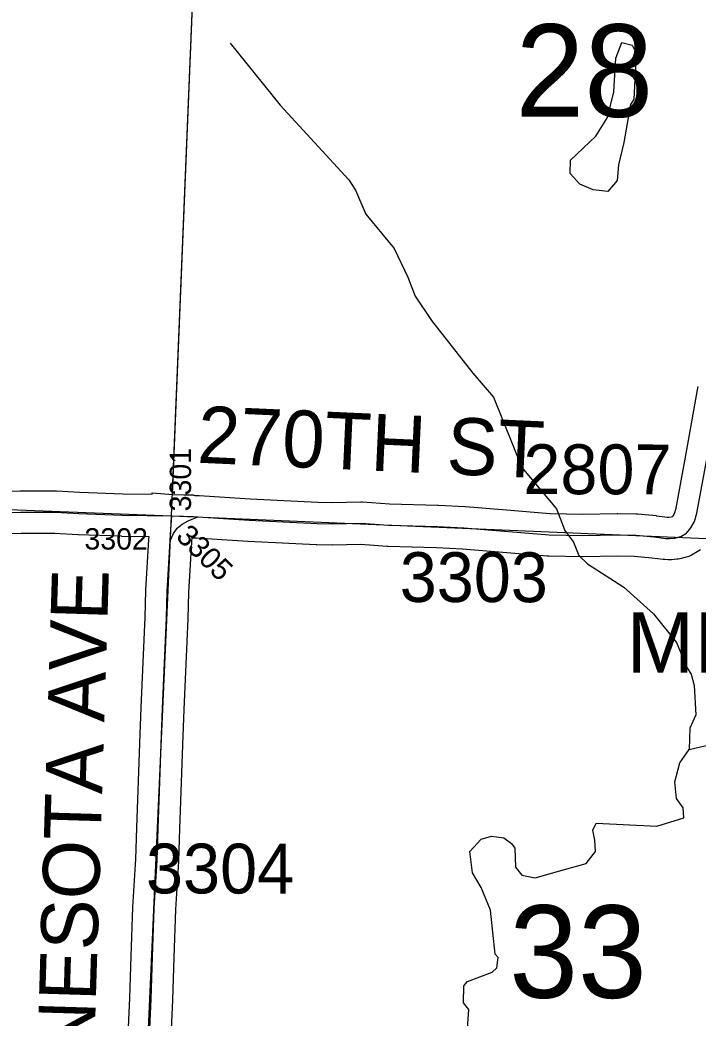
# Model space of a CAD drawing. Extents: x -157.2 to -99.3, y 12.2 to 46.2.
# Drawn here: x -121.288 to -120.334, y 22.565 to 23.968 of the extents above; entities that cross this region are included whole.
import ezdxf

# ---------------------------------------------------------------- set-up
doc = ezdxf.new("R2010")
doc.units = 0
for name, color, linetype in [('tdCoHydroRiver', 7, 'Continuous'), ('tdCoSecRdNmbr', 7, 'Continuous'), ('tdCoSecRdTxt', 7, 'Continuous'), ('tdCoSecRteBand', 7, 'Continuous'), ('tdCoSecRteCL', 7, 'Continuous'), ('tdCoSectLine', 7, 'Continuous'), ('tdCoSectLinePart', 7, 'Continuous'), ('tdCoSectNmbr', 7, 'Continuous'), ('tdCoStrucSecCoName', 7, 'Continuous'), ('tdCoSurfGravel', 7, 'Continuous'), ('tdCoSurfLNO', 7, 'Continuous')]:
    doc.layers.add(name, color=color, linetype=linetype)

msp = doc.modelspace()

# ---------------------------------------------------------------- linework, layer by layer
at = {"layer": 'tdCoHydroRiver'}
for points in [[(-120.992, 23.935), (-120.9218, 23.8479), (-120.8253, 23.7427), (-120.8162, 23.7283), (-120.8013, 23.6947), (-120.7616, 23.6463), (-120.7422, 23.6063), (-120.7319, 23.5792), (-120.7091, 23.5454), (-120.6512, 23.4713), (-120.6221, 23.4373), (-120.5822, 23.3384), (-120.5333, 23.2803), (-120.5215, 23.25), (-120.5093, 23.2338), (-120.502, 23.2147), (-120.4897, 23.2033), (-120.4385, 23.1704), (-120.3969, 23.1329), (-120.3649, 23.0926), (-120.35, 23.0575), (-120.344, 23.0479), (-120.3397, 23.032), (-120.3377, 22.9909), (-120.3461, 22.9722), (-120.3469, 22.9422)], [(-120.4816, 23.7286), (-120.5004, 23.737), (-120.5142, 23.7516), (-120.5136, 23.7705), (-120.478, 23.8042), (-120.4615, 23.8306), (-120.4526, 23.8667), (-120.4498, 23.9139), (-120.4413, 23.9358), (-120.4272, 23.9323), (-120.4212, 23.921), (-120.4245, 23.8564), (-120.4295, 23.8487), (-120.4388, 23.7953), (-120.446, 23.7639), (-120.4481, 23.7419), (-120.4612, 23.7265), (-120.4816, 23.7286)], [(-120.3469, 22.9422), (-120.2992, 22.9535), (-120.2751, 22.9687), (-120.267, 22.9779), (-120.2635, 22.9889), (-120.2571, 22.995), (-120.2049, 22.9983), (-120.1968, 23.006), (-120.1772, 23.0307), (-120.15, 23.0441), (-120.129, 23.0609), (-120.097, 23.079), (-120.0731, 23.0862), (-120.0161, 23.0926), (-119.9891, 23.0981), (-119.9586, 23.1178), (-119.9459, 23.1206)], [(-120.6591, 22.5436), (-120.6567, 22.5767), (-120.6643, 22.5863), (-120.6636, 22.61), (-120.6587, 22.6162), (-120.6237, 22.6294), (-120.6172, 22.6356), (-120.6152, 22.6497), (-120.6198, 22.6546), (-120.626, 22.7163), (-120.6394, 22.7482), (-120.6514, 22.769), (-120.6553, 22.7991), (-120.6391, 22.8161), (-120.6248, 22.8204), (-120.6075, 22.8183), (-120.5966, 22.8102), (-120.5921, 22.8037), (-120.5912, 22.7769), (-120.5821, 22.7656), (-120.5632, 22.7619), (-120.5219, 22.7734), (-120.4917, 22.782), (-120.4786, 22.799), (-120.4797, 22.8149), (-120.4825, 22.8291), (-120.4775, 22.8385), (-120.3924, 22.8346), (-120.3542, 22.8461), (-120.3554, 22.8604), (-120.3645, 22.8733), (-120.367, 22.897), (-120.36, 22.9236), (-120.3469, 22.9422)]]:
    msp.add_lwpolyline(points, dxfattribs=at)
at = {"layer": 'tdCoSecRteBand'}
for points in [[(-121.3179, 23.305), (-121.2876, 23.306), (-121.287, 23.306), (-121.2865, 23.306), (-121.2377, 23.3058), (-121.237, 23.3058), (-121.2362, 23.3057), (-121.2034, 23.304), (-121.1433, 23.3018), (-121.1018, 23.3011), (-121.1016, 23.3029), (-121.0726, 23.3006), (-121.0573, 23.3004), (-121.0566, 23.3003), (-121.0436, 23.3001), (-121.0436, 23.2995), (-121.0418, 23.2994), (-121.0356, 23.299), (-120.9639, 23.2944), (-120.869, 23.2898), (-120.8488, 23.2895), (-120.8085, 23.2902), (-120.8072, 23.2903), (-120.8059, 23.2902), (-120.7681, 23.2875), (-120.7, 23.2858), (-120.6995, 23.2858), (-120.6991, 23.2858), (-120.6621, 23.2838), (-120.6617, 23.2838), (-120.6613, 23.2837), (-120.6038, 23.2791), (-120.6038, 23.2791), (-120.6038, 23.2791), (-120.5424, 23.274), (-120.4963, 23.2732), (-120.4481, 23.274), (-120.4476, 23.274), (-120.4471, 23.274), (-120.4215, 23.2735), (-120.4203, 23.2735), (-120.4192, 23.2733), (-120.3933, 23.2709), (-120.3929, 23.2708), (-120.3926, 23.2708), (-120.3771, 23.269), (-120.3754, 23.2689), (-120.3724, 23.2692), (-120.3699, 23.2698), (-120.3692, 23.2706), (-120.3673, 23.274), (-120.3652, 23.2814), (-120.35, 23.3632), (-120.3352, 23.4477), (-120.3348, 23.4501), (-120.334, 23.4524)], [(-121.1384, 22.4792), (-121.1332, 22.5931), (-121.1315, 22.6518), (-121.1315, 22.6519), (-121.1315, 22.652), (-121.129, 22.7201), (-121.129, 22.7204), (-121.129, 22.7208), (-121.1248, 22.7879), (-121.1236, 22.832), (-121.1236, 22.8321), (-121.1236, 22.8322), (-121.1194, 22.9509), (-121.1194, 22.951), (-121.1194, 22.9511), (-121.1172, 23.0012), (-121.1117, 23.1281), (-121.1108, 23.1651), (-121.1108, 23.1656), (-121.1107, 23.1661), (-121.1065, 23.2372), (-121.1064, 23.2382), (-121.1062, 23.2412), (-121.1446, 23.2418), (-121.1449, 23.2419), (-121.1452, 23.2419), (-121.2059, 23.2441), (-121.2061, 23.2441), (-121.2063, 23.2441), (-121.2387, 23.2458), (-121.2862, 23.246), (-121.3165, 23.2451)], [(-120.331, 23.2228), (-120.3358, 23.22), (-120.3437, 23.2156), (-120.3472, 23.2136), (-120.3511, 23.2127), (-120.36, 23.2104), (-120.3621, 23.2099), (-120.3643, 23.2097), (-120.3717, 23.2089), (-120.3739, 23.2087), (-120.3762, 23.2088), (-120.3811, 23.2091), (-120.3822, 23.2091), (-120.3832, 23.2093), (-120.3993, 23.2112), (-120.4238, 23.2135), (-120.4477, 23.214), (-120.4958, 23.2132), (-120.4963, 23.2132), (-120.4967, 23.2132), (-120.5443, 23.214), (-120.5453, 23.214), (-120.5463, 23.2141), (-120.6087, 23.2193), (-120.6657, 23.2239), (-120.7019, 23.2258), (-120.7703, 23.2275), (-120.7709, 23.2276), (-120.7716, 23.2276), (-120.8088, 23.2302), (-120.8481, 23.2295), (-120.8486, 23.2295), (-120.849, 23.2295), (-120.8702, 23.2298), (-120.8708, 23.2298), (-120.8713, 23.2298), (-120.967, 23.2345), (-120.9673, 23.2345), (-120.9675, 23.2345), (-121.0394, 23.2391), (-121.0456, 23.2395), (-121.0462, 23.2396), (-121.0465, 23.2346), (-121.0466, 23.2337), (-121.0508, 23.1631), (-121.0518, 23.1263), (-121.0518, 23.1261), (-121.0518, 23.1258), (-121.0572, 22.9986), (-121.0572, 22.9986), (-121.0572, 22.9985), (-121.0594, 22.9486), (-121.0636, 22.8302), (-121.0648, 22.7857), (-121.0649, 22.7852), (-121.0649, 22.7847), (-121.0691, 22.7175), (-121.0715, 22.6499), (-121.0732, 22.5911), (-121.0732, 22.5909), (-121.0732, 22.5906), (-121.0784, 22.4764)]]:
    msp.add_lwpolyline(points, dxfattribs=at)
at = {"layer": 'tdCoSecRteCL'}
for points in [[(-121.0741, 23.2706), (-121.0578, 23.2704), (-121.0437, 23.2695), (-121.0375, 23.2691), (-120.9656, 23.2644), (-120.8699, 23.2598), (-120.8487, 23.2595), (-120.808, 23.2603), (-120.7695, 23.2575), (-120.7007, 23.2558), (-120.6637, 23.2538), (-120.6063, 23.2492), (-120.5439, 23.244), (-120.4963, 23.2432), (-120.4477, 23.244), (-120.422, 23.2435), (-120.3961, 23.241), (-120.3796, 23.239), (-120.3747, 23.2388), (-120.3673, 23.2395), (-120.3584, 23.2418), (-120.3505, 23.2462), (-120.3444, 23.2536), (-120.3394, 23.2625), (-120.336, 23.2746), (-120.3204, 23.3579)], [(-121.3175, 23.275), (-121.2866, 23.276), (-121.2378, 23.2758), (-121.2048, 23.2741), (-121.1441, 23.2718), (-121.0741, 23.2706)], [(-121.1191, 22.2678), (-121.118, 22.3118), (-121.1168, 22.3355), (-121.1138, 22.3939), (-121.1104, 22.4396), (-121.1084, 22.4778), (-121.1032, 22.592), (-121.1015, 22.6509), (-121.099, 22.719), (-121.0948, 22.7865), (-121.0936, 22.8312), (-121.0894, 22.9498), (-121.0872, 22.9999), (-121.0818, 23.1271), (-121.0808, 23.1643), (-121.0765, 23.2355), (-121.0765, 23.2364), (-121.0756, 23.2512), (-121.0741, 23.2706)]]:
    msp.add_lwpolyline(points, dxfattribs=at)
at = {"layer": 'tdCoSectLine'}
for points in [[(-121.0745, 23.2706), (-121.0339, 24.2626)], [(-122.0868, 23.3044), (-121.6253, 23.2904), (-121.6166, 23.2917), (-121.0745, 23.2706)], [(-121.1195, 22.2678), (-121.0745, 23.2706)], [(-121.0745, 23.2706), (-120.0899, 23.2289)]]:
    msp.add_lwpolyline(points, dxfattribs=at)
at = {"layer": 'tdCoSectLinePart'}
msp.add_lwpolyline([(-121.0732, 23.3006), (-121.0339, 24.2626)], dxfattribs=at)
at = {"layer": 'tdCoSurfGravel'}
for points in [[(-121.0375, 23.2691), (-120.9656, 23.2644), (-120.8699, 23.2598), (-120.8487, 23.2595), (-120.808, 23.2603), (-120.7695, 23.2575), (-120.7007, 23.2558), (-120.6637, 23.2538), (-120.6063, 23.2492), (-120.5439, 23.244), (-120.4963, 23.2432), (-120.4477, 23.244), (-120.422, 23.2435), (-120.3961, 23.241), (-120.3796, 23.239), (-120.3747, 23.2388), (-120.3673, 23.2395), (-120.3584, 23.2418), (-120.3505, 23.2462), (-120.3444, 23.2536), (-120.3394, 23.2625), (-120.336, 23.2746), (-120.3204, 23.3579)], [(-121.3175, 23.275), (-121.2866, 23.276), (-121.2378, 23.2758), (-121.2048, 23.2741), (-121.1441, 23.2718), (-121.0741, 23.2706)], [(-121.0765, 23.2355), (-121.0765, 23.2364), (-121.0756, 23.2512), (-121.0741, 23.2706)], [(-121.0741, 23.2706), (-121.0578, 23.2704), (-121.0437, 23.2695), (-121.0375, 23.2691)], [(-121.1168, 22.3355), (-121.1138, 22.3939), (-121.1104, 22.4396), (-121.1084, 22.4778), (-121.1032, 22.592), (-121.1015, 22.6509), (-121.099, 22.719), (-121.0948, 22.7865), (-121.0936, 22.8312), (-121.0894, 22.9498), (-121.0872, 22.9999), (-121.0818, 23.1271), (-121.0808, 23.1643), (-121.0765, 23.2355)]]:
    msp.add_lwpolyline(points, dxfattribs=at)
at = {"layer": 'tdCoSurfLNO'}
msp.add_lwpolyline([(-121.0765, 23.2355), (-121.072, 23.2457), (-121.0668, 23.2535), (-121.0597, 23.259), (-121.0514, 23.2635), (-121.0375, 23.2691)], dxfattribs=at)

# ---------------------------------------------------------------- texts
at = {"layer": 'tdCoSecRdNmbr'}
for s, height, rotation, p in [('2807', 0.07, 359.9082, (-120.58, 23.3012)), ('3301', 0.03, 89.9089, (-121.0472, 23.2769)), ('3305', 0.03, 314.9081, (-121.0699, 23.2402)), ('3302', 0.03, 359.9076, (-121.1971, 23.2233)), ('3303', 0.07, 359.908, (-120.7538, 23.1496)), ('3304', 0.07, 359.9078, (-121.1105, 22.7401))]:
    msp.add_text(s, height=height, rotation=rotation, dxfattribs=at).set_placement(p)
at = {"layer": 'tdCoSecRdTxt'}
for s, rotation, p in [('270TH ST', 357.4032, (-121.0394, 23.3454)), ('MINNESOTA AVE', 88.2559, (-121.1894, 22.3148))]:
    msp.add_text(s, height=0.08, rotation=rotation, dxfattribs=at).set_placement(p)
at = {"layer": 'tdCoSectNmbr'}
for s, rotation, p in [('28', 359.908, (-120.591, 23.8316)), ('33', 359.9081, (-120.5999, 22.5934))]:
    msp.add_text(s, height=0.13, rotation=rotation, dxfattribs=at).set_placement(p)
at = {"layer": 'tdCoStrucSecCoName'}
msp.add_text('MILLER N-191', height=0.085, dxfattribs=at).set_placement((-120.4348, 23.0501))

doc.saveas('drawing.dxf')
